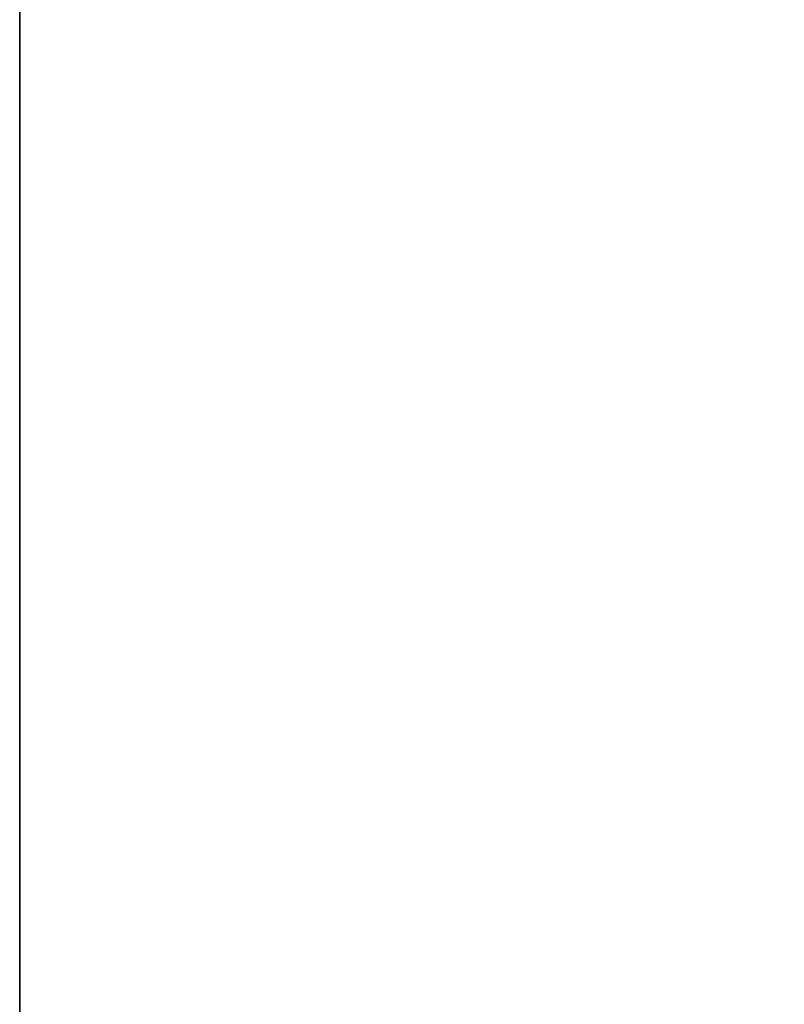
# Model space of a CAD drawing. Header units: metres. Extents: x 209848 to 209928, y 1182430 to 1182563.
# Tile 921 of 1056: x 209850.0697 to 209850.1507, y 1182499.9534 to 1182500.0578. Entities that reach past the tile are written whole.
import ezdxf

# ---------------------------------------------------------------- set-up
doc = ezdxf.new("R2010")
doc.units = ezdxf.units.M
doc.header["$MEASUREMENT"] = 0
doc.linetypes.add('DGN Style 2', pattern=[15.036391, 9.021834, -6.014556])
doc.layers.get('0').update_dxf_attribs({"color": 254})

# ---------------------------------------------------------------- blocks, each defined once
blk = doc.blocks.new('*U2')
at = {"color": 3, "linetype": 'Continuous'}
for p, q in [((-1.275, 0.90868), (-1.275, 1.12605)), ((-1.275, 0.69573), (-1.275, 0.90868))]:
    blk.add_line(p, q, dxfattribs=at)
blk = doc.blocks.new('*U3')
at = {"color": 3, "linetype": 'Continuous'}
blk.add_line((-1.275, 0.87293), (-1.275, 1.06858), dxfattribs=at)
blk = doc.blocks.new('*U4')
at = {"color": 3, "linetype": 'Continuous'}
for p, q in [((-1.275, 0.90407), (-1.275, 1.09032)), ((-1.275, 0.7716), (-1.275, 0.90407))]:
    blk.add_line(p, q, dxfattribs=at)
blk = doc.blocks.new('*U5')
at = {"color": 3, "linetype": 'Continuous'}
for p, q in [((-1.275, 0.90986), (-1.275, 1.04058)), ((-1.275, 0.77948), (-1.275, 0.90986))]:
    blk.add_line(p, q, dxfattribs=at)
blk = doc.blocks.new('*U6')
at = {"color": 3, "linetype": 'Continuous'}
blk.add_line((-1.275, 0.88052), (-1.275, 1.02503), dxfattribs=at)
blk = doc.blocks.new('*U7')
at = {"color": 3, "linetype": 'Continuous'}
for p, q in [((-1.275, 0.9131), (-1.275, 1.05483)), ((-1.275, 0.77195), (-1.275, 0.9131))]:
    blk.add_line(p, q, dxfattribs=at)
blk = doc.blocks.new('*U8')
at = {"color": 3, "linetype": 'Continuous'}
for p, q in [((-1.275, 0.93939), (-1.275, 1.07168)), ((-1.275, 0.80762), (-1.275, 0.93939))]:
    blk.add_line(p, q, dxfattribs=at)
blk = doc.blocks.new('*U9')
at = {"color": 3, "linetype": 'Continuous'}
for p, q in [((-1.275, 0.92664), (-1.275, 1.0388)), ((-1.275, 0.81435), (-1.275, 0.92664))]:
    blk.add_line(p, q, dxfattribs=at)
blk = doc.blocks.new('ATTEMP_5')
at = {"color": 254, "flags": 128}
blk.add_lwpolyline([(0, 1.275), (-2.309, 1.275), (-2.309, 0.5138), (-7.62, 0.5138), (-7.62, -0.5138), (-2.309, -0.5138), (-2.309, -1.275), (0, -1.275), (0, 1.275), (0, 1.275)], dxfattribs=at)
blk = doc.blocks.new('ATTEMP_1')
at = {"color": 254, "rotation": 90}
blk.add_blockref('ATTEMP_5', (0, 1.72), dxfattribs=at)
blk = doc.blocks.new('ATTEMP')
at = {"color": 3, "linetype": 'Continuous'}
for name in ['*U9', '*U8', '*U7', '*U6', '*U4', '*U5', '*U3', '*U2']:
    blk.add_blockref(name, (-8.51117, 0), dxfattribs=at)
at = {"color": 254}
blk.add_blockref('ATTEMP_1', (-8.51117, 0), dxfattribs=at)

msp = doc.modelspace()

# ---------------------------------------------------------------- block references
at = {"color": 1, "linetype": 'DGN Style 2'}
msp.add_blockref('ATTEMP', (209859.85591, 1182499.06107), dxfattribs=at)

doc.saveas('drawing.dxf')
